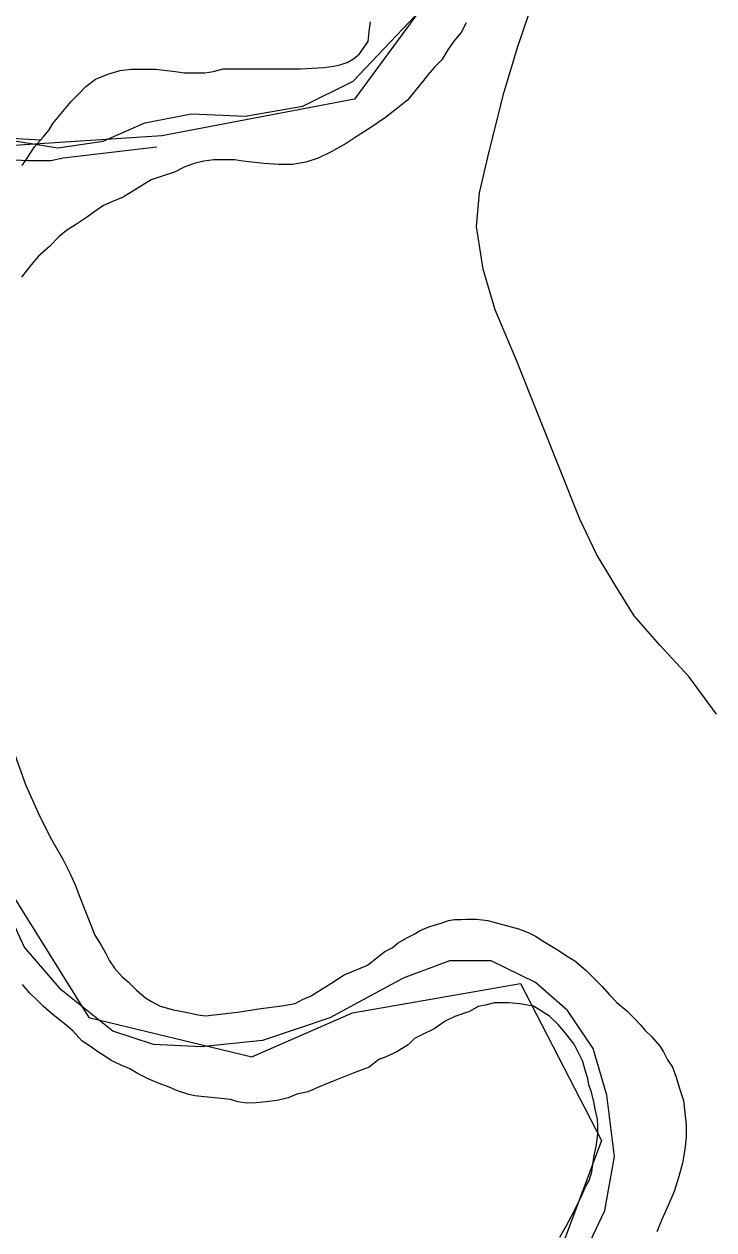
# Model space of a CAD drawing. Extents: x 2010165 to 2382125, y 1060529 to 1407316.
# Drawn here: x 2137749 to 2138876, y 1238386 to 1240356 of the extents above; entities that cross this region are included whole.
import ezdxf

# ---------------------------------------------------------------- set-up
doc = ezdxf.new("R2010")
doc.units = 0
for name, color, linetype in [('GM_X_City_Street', 7, 'Continuous'), ('GM_X_Corporation', 7, 'Continuous'), ('GM_X_Major_River', 7, 'Continuous'), ('GM_X_Township', 7, 'Continuous')]:
    doc.layers.add(name, color=color, linetype=linetype)

msp = doc.modelspace()

# ---------------------------------------------------------------- linework, layer by layer
at = {"layer": 'GM_X_City_Street'}
msp.add_lwpolyline([(2138880.2, 1239228.9), (2138835.3, 1239290.1), (2138787.7, 1239341.7), (2138745.6, 1239389.4), (2138712.9, 1239442.4), (2138684.3, 1239490), (2138657.1, 1239547.2), (2138553.8, 1239805.6), (2138518.7, 1239889.5), (2138499.3, 1239955.8), (2138487.9, 1240025.3), (2138492.8, 1240080.3), (2138509, 1240148.2), (2138533.2, 1240245.3), (2138555.9, 1240319.6), (2138573.2, 1240370.8)], dxfattribs=at)
at = {"layer": 'GM_X_Corporation'}
for points in [[(2137729.9, 1240166), (2137804.1, 1240154.3), (2137878.1, 1240164.7), (2137946.1, 1240195.1), (2138022.2, 1240209.5), (2138110.3, 1240205.9), (2138204.4, 1240222.4), (2138286.3, 1240262.8), (2138388, 1240369.6)], [(2138630.5, 1238274.9), (2138698, 1238417.6), (2138713.7, 1238506), (2138701.3, 1238606.2), (2138679, 1238682.3), (2138636.7, 1238744.3), (2138584.4, 1238790.2), (2138512.2, 1238825.9), (2138444.1, 1238825.6), (2138368.1, 1238797.2), (2138248.2, 1238732.4), (2138138.2, 1238695.8), (2138038.1, 1238685.3), (2137960, 1238689), (2137893.8, 1238710.7), (2137809.4, 1238778.5), (2137749.1, 1238848.4), (2137702.6, 1238950.5)]]:
    msp.add_lwpolyline(points, dxfattribs=at)
at = {"layer": 'GM_X_Major_River'}
for points in [[(2137745.7, 1240125.3), (2137753.7, 1240137.4), (2137765.7, 1240155.5), (2137779.7, 1240171.6), (2137789.6, 1240183.7), (2137795.6, 1240193.7), (2137825.6, 1240229.9), (2137837.6, 1240242), (2137849.6, 1240254.1), (2137865.6, 1240266.2), (2137885.7, 1240274.3), (2137905.7, 1240280.4), (2137923.7, 1240282.4), (2137941.8, 1240282.5), (2137951.8, 1240282.5), (2137963.9, 1240282.6), (2137982, 1240280.6), (2137996, 1240278.6), (2138010.1, 1240276.7), (2138020.1, 1240276.7), (2138034.1, 1240276.8), (2138044.2, 1240276.8), (2138058.2, 1240278.8), (2138074.2, 1240282.9), (2138094.3, 1240283), (2138120.4, 1240283.1), (2138150.5, 1240283.1), (2138162.5, 1240283.2), (2138200.7, 1240283.3), (2138238.8, 1240285.4), (2138254.8, 1240287.5), (2138264.9, 1240289.5), (2138276.9, 1240293.6), (2138286.9, 1240299.6), (2138296.9, 1240307.7), (2138310.9, 1240327.8), (2138312.8, 1240343.9), (2138314.8, 1240359.9)], [(2138471.3, 1240358.4), (2138463.3, 1240342.3), (2138451.3, 1240328.2), (2138441.4, 1240314.2), (2138431.4, 1240298.1), (2138419.4, 1240286), (2138409.4, 1240273.9), (2138401.4, 1240263.9), (2138385.4, 1240243.8), (2138375.4, 1240231.7), (2138359.4, 1240219.6), (2138339.4, 1240203.5), (2138315.4, 1240187.3), (2138293.3, 1240173.2), (2138275.3, 1240161.1), (2138249.3, 1240147), (2138229.3, 1240136.9), (2138209.2, 1240130.8), (2138187.2, 1240126.8), (2138165.1, 1240126.7), (2138141, 1240128.6), (2138120.9, 1240130.6), (2138106.9, 1240132.5), (2138092.8, 1240134.5), (2138080.8, 1240134.4), (2138068.7, 1240134.4), (2138058.7, 1240134.4), (2138042.7, 1240132.3), (2138026.6, 1240128.2), (2138010.6, 1240122.2), (2137994.6, 1240114.1), (2137974.5, 1240108), (2137956.5, 1240101.9), (2137910.4, 1240073.7), (2137892.4, 1240065.6), (2137878.4, 1240059.6), (2137866.4, 1240051.5), (2137852.3, 1240041.4), (2137834.3, 1240029.3)], [(2137965.9, 1240155.2), (2137812.7, 1240137.1), (2137792.7, 1240132.9), (2137754.6, 1240132.7), (2137724.6, 1240134.5), (2137702.5, 1240136.3), (2137684.5, 1240138.2), (2137668.5, 1240142.1), (2137648.4, 1240148), (2137622.3, 1240157.8), (2137596.1, 1240175.7), (2137580, 1240187.6), (2137562, 1240199.6), (2137543.9, 1240207.4), (2137532.2, 1240219)], [(2137775.5, 1240166.8), (2137727.5, 1240169.4)], [(2137834.3, 1240029.3), (2137818.3, 1240019.2), (2137806.3, 1240009.2), (2137790.3, 1239993.1), (2137772.3, 1239976.9), (2137760.3, 1239962.9), (2137752.3, 1239952.8), (2137744.3, 1239942.8)], [(2137732.9, 1239164.1), (2137751.2, 1239114), (2137773.4, 1239063.9), (2137793.6, 1239023.9), (2137811.8, 1238991.8), (2137823.9, 1238967.8), (2137832, 1238949.7), (2137840.1, 1238929.7), (2137864.4, 1238867.6), (2137874.5, 1238851.5), (2137882.6, 1238837.5), (2137888.6, 1238825.5), (2137896.7, 1238813.5), (2137908.8, 1238799.5), (2137918.8, 1238791.5), (2137932.9, 1238777.5), (2137947, 1238765.5), (2137957.1, 1238759.5), (2137971.1, 1238751.5), (2137993.2, 1238745.6), (2138013.3, 1238741.6), (2138033.4, 1238737.7), (2138045.4, 1238735.7), (2138097.6, 1238741.9), (2138135.7, 1238748), (2138169.8, 1238752.1), (2138191.9, 1238756.2), (2138203.9, 1238762.3), (2138217.9, 1238768.3), (2138229.9, 1238776.4), (2138249.9, 1238788.5), (2138272, 1238802.6), (2138296, 1238812.7), (2138310, 1238818.8), (2138328, 1238832.9), (2138338.1, 1238841), (2138350.1, 1238847), (2138360.1, 1238855.1), (2138374.1, 1238863.1), (2138386.1, 1238869.2), (2138396.1, 1238875.3), (2138410.2, 1238881.3), (2138430.2, 1238887.4), (2138442.2, 1238891.5), (2138452.2, 1238893.5), (2138462.3, 1238893.5), (2138472.3, 1238893.6), (2138488.4, 1238893.6), (2138506.4, 1238891.7), (2138556.7, 1238877.8), (2138572.7, 1238871.8), (2138584.8, 1238865.8), (2138596.9, 1238857.8), (2138610.9, 1238849.8), (2138623, 1238841.9), (2138635.1, 1238833.9), (2138649.1, 1238825.9), (2138667.3, 1238809.9), (2138679.3, 1238797.9), (2138693.4, 1238783.9), (2138705.5, 1238769.9), (2138717.6, 1238757.9), (2138733.7, 1238743.9), (2138745.8, 1238731.9)], [(2137770.5, 1238760.9), (2137758.4, 1238772.9), (2137746.3, 1238786.9)], [(2138624.6, 1238374.3), (2138634.6, 1238392.4), (2138644.5, 1238410.5), (2138652.5, 1238426.6), (2138660.5, 1238442.7), (2138666.5, 1238456.7), (2138672.4, 1238466.8), (2138676.4, 1238480.8), (2138678.4, 1238492.9), (2138680.3, 1238506.9), (2138684.3, 1238525), (2138686.2, 1238543.1), (2138686.2, 1238555.1), (2138686.1, 1238567.1), (2138682.1, 1238583.2), (2138680, 1238595.2), (2138676, 1238611.3), (2138671.9, 1238623.3), (2138669.9, 1238633.3), (2138665.8, 1238647.3), (2138661.7, 1238661.4), (2138653.7, 1238677.4), (2138647.6, 1238689.4), (2138633.5, 1238707.4), (2138621.4, 1238721.5), (2138607.3, 1238735.5), (2138581.2, 1238751.4), (2138559.1, 1238755.4), (2138541, 1238757.3), (2138531, 1238757.3), (2138516.9, 1238757.2), (2138502.9, 1238753.2), (2138490.9, 1238751.1), (2138476.8, 1238743.1), (2138452.8, 1238735), (2138436.8, 1238726.9), (2138418.8, 1238714.8), (2138398.7, 1238704.7), (2138386.7, 1238698.6), (2138376.7, 1238688.6), (2138356.7, 1238676.5), (2138338.6, 1238668.4), (2138328.6, 1238664.3), (2138312.6, 1238652.2), (2138286.6, 1238642.1), (2138256.5, 1238630), (2138236.5, 1238621.9), (2138212.4, 1238611.8), (2138194.4, 1238607.7), (2138180.4, 1238601.7), (2138162.3, 1238597.6), (2138144.2, 1238595.5), (2138128.2, 1238593.5), (2138112.2, 1238593.4), (2138098.1, 1238595.4), (2138086, 1238599.4), (2138027.8, 1238605.2), (2138017.8, 1238607.2), (2137999.7, 1238613.1), (2137985.6, 1238619.1), (2137969.6, 1238625.1), (2137951.5, 1238633.1), (2137935.4, 1238641), (2137921.3, 1238649), (2137907.3, 1238655), (2137891.2, 1238663), (2137879.1, 1238670.9), (2137869.1, 1238676.9), (2137859, 1238684.9), (2137842.9, 1238694.9), (2137828.8, 1238710.9), (2137816.7, 1238720.9), (2137804.7, 1238730.9), (2137792.6, 1238740.9), (2137780.5, 1238750.9), (2137770.5, 1238760.9)], [(2138745.8, 1238731.9), (2138755.8, 1238721.9), (2138763.9, 1238711.9), (2138774, 1238701.9), (2138788.1, 1238685.9), (2138794.1, 1238675.8), (2138800.2, 1238663.8), (2138808.3, 1238651.8), (2138814.3, 1238635.8), (2138820.4, 1238615.7), (2138826.5, 1238597.7), (2138828.6, 1238577.6), (2138830.7, 1238557.6), (2138830.7, 1238537.5), (2138828.8, 1238517.4), (2138824.8, 1238495.3), (2138818.9, 1238473.3), (2138811, 1238449.1), (2138801, 1238425), (2138791.1, 1238402.9), (2138783.1, 1238382.8)]]:
    msp.add_lwpolyline(points, dxfattribs=at)
at = {"layer": 'GM_X_Township'}
msp.add_lwpolyline([(2135021.8, 1240836), (2138421.8, 1240815.3), (2138501.8, 1240652.8), (2138443.5, 1240444.1), (2138288.9, 1240233.6), (2137974.1, 1240173.5), (2137699.3, 1240155.6), (2137366.6, 1240258.1), (2136961.5, 1240234.2), (2136762.7, 1239953.4), (2136515.6, 1239421.9), (2136657.5, 1238928.3), (2136867.9, 1238719.5), (2137196.8, 1238853.8), (2137680.2, 1239012), (2137854.4, 1238733.1), (2138121, 1238668.8), (2138285.5, 1238740.9), (2138560.2, 1238788.9), (2138692.3, 1238532.1), (2138551.6, 1238155)], dxfattribs=at)

doc.saveas('drawing.dxf')
